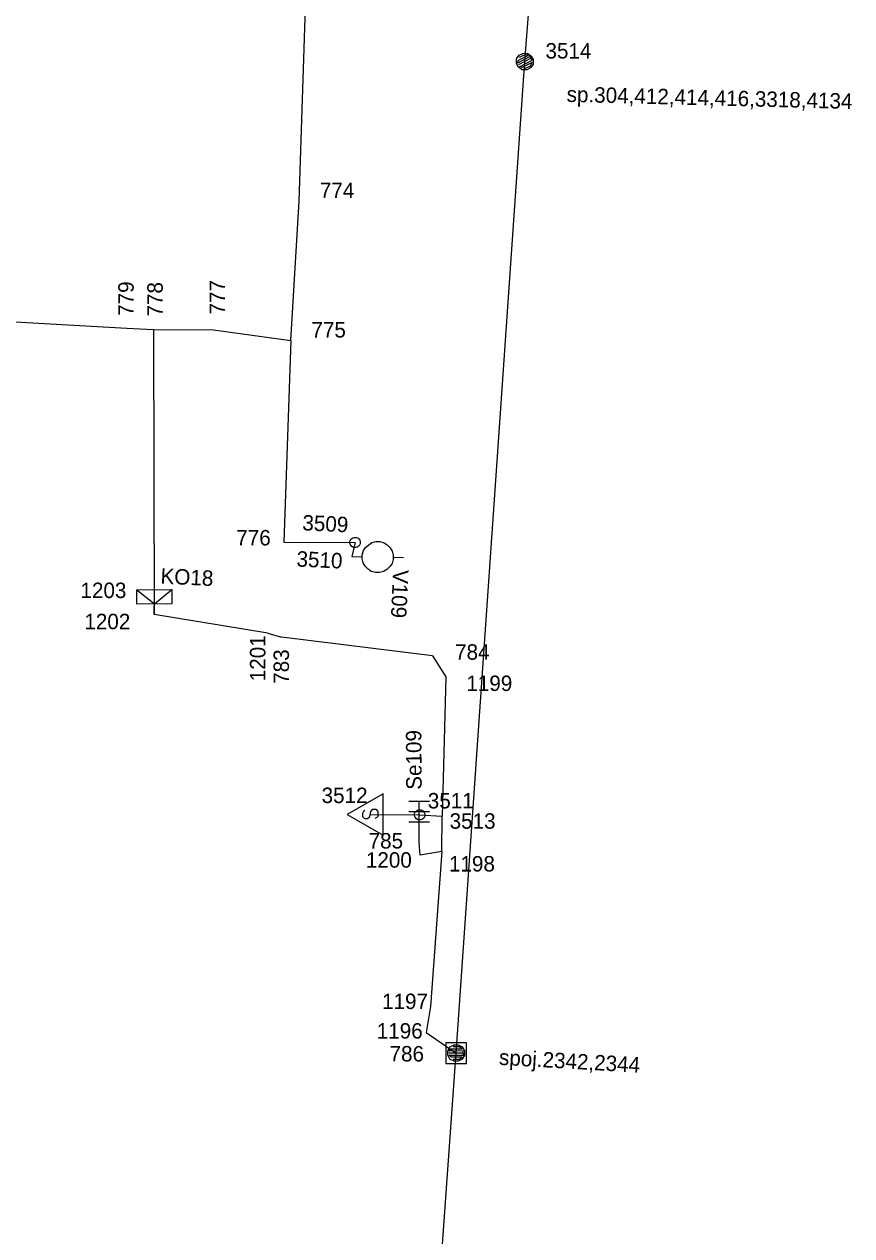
# Model space of a CAD drawing. Extents: x -535557 to -534097, y -1142175 to -1136716.
# Drawn here: x -534443.8 to -534403.6, y -1140906.5 to -1140847.7 of the extents above; entities that cross this region are included whole.
import ezdxf

# ---------------------------------------------------------------- set-up
doc = ezdxf.new("R2010")
doc.units = 0
doc.layers.add('Default', color=7, linetype='Continuous')
doc.layers.add('SS_SZDC', color=7, linetype='Continuous')

# ---------------------------------------------------------------- blocks, each defined once
blk = doc.blocks.new('POINT_DISPLAY')
at = {"layer": 'Default'}
blk.add_line((0, 0), (0, 0), dxfattribs=at)

msp = doc.modelspace()

# ---------------------------------------------------------------- linework, layer by layer
at = {"layer": 'SS_SZDC'}
for p, q in [((-534419.489, -1140849.489), (-534415.739, -1140802.299)), ((-534430.449, -1140856.27), (-534430.119, -1140845.799)), ((-534419.894, -1140849.361), (-534419.762, -1140849.18)), ((-534419.225, -1140849.24), (-534419.846, -1140849.562)), ((-534419.803, -1140849.427), (-534419.315, -1140849.174)), ((-534419.179, -1140849.329), (-534419.8, -1140849.65)), ((-534419.762, -1140849.18), (-534419.585, -1140849.088)), ((-534419.494, -1140849.154), (-534419.761, -1140849.292)), ((-534419.585, -1140849.088), (-534419.361, -1140849.085)), ((-534419.315, -1140849.174), (-534419.494, -1140849.154)), ((-534419.361, -1140849.085), (-534419.18, -1140849.217)), ((-534419.133, -1140849.417), (-534419.225, -1140849.24)), ((-534419.18, -1140849.217), (-534419.088, -1140849.394)), ((-534422.829, -1140897.639), (-534419.489, -1140849.489)), ((-534419.891, -1140849.585), (-534419.894, -1140849.361)), ((-534419.799, -1140849.762), (-534419.891, -1140849.585)), ((-534419.846, -1140849.562), (-534419.803, -1140849.427)), ((-534419.618, -1140849.894), (-534419.799, -1140849.762)), ((-534419.754, -1140849.739), (-534419.133, -1140849.417)), ((-534419.62, -1140849.782), (-534419.754, -1140849.739)), ((-534419.131, -1140849.529), (-534419.62, -1140849.782)), ((-534419.394, -1140849.891), (-534419.618, -1140849.894)), ((-534419.485, -1140849.825), (-534419.218, -1140849.687)), ((-534419.217, -1140849.799), (-534419.394, -1140849.891)), ((-534419.218, -1140849.687), (-534419.131, -1140849.529)), ((-534419.085, -1140849.618), (-534419.217, -1140849.799)), ((-534419.088, -1140849.394), (-534419.085, -1140849.618)), ((-534430.859, -1140863.04), (-534430.449, -1140856.27)), ((-534455.449, -1140861.52), (-534438.819, -1140862.43)), ((-534438.819, -1140862.43), (-534437.529, -1140862.5)), ((-534437.529, -1140862.5), (-534434.609, -1140862.51)), ((-534437.529, -1140862.5), (-534437.5, -1140876.34)), ((-534434.609, -1140862.51), (-534430.859, -1140863.04)), ((-534430.859, -1140863.04), (-534431.199, -1140872.829)), ((-534431.199, -1140872.829), (-534427.739, -1140872.84)), ((-534427.986, -1140872.882), (-534427.985, -1140872.771)), ((-534427.985, -1140872.771), (-534427.94, -1140872.681)), ((-534427.94, -1140872.681), (-534427.85, -1140872.615)), ((-534427.739, -1140872.84), (-534427.89, -1140873.53)), ((-534427.85, -1140872.615), (-534427.782, -1140872.593)), ((-534427.782, -1140872.593), (-534427.671, -1140872.594)), ((-534427.671, -1140872.594), (-534427.581, -1140872.639)), ((-534427.581, -1140872.639), (-534427.515, -1140872.729)), ((-534427.515, -1140872.729), (-534427.493, -1140872.797)), ((-534427.493, -1140872.797), (-534427.494, -1140872.908)), ((-534427.233, -1140873.09), (-534426.929, -1140872.845)), ((-534426.929, -1140872.845), (-534426.728, -1140872.798)), ((-534426.728, -1140872.798), (-534426.528, -1140872.801)), ((-534426.528, -1140872.801), (-534426.329, -1140872.854)), ((-534426.329, -1140872.854), (-534426.18, -1140872.956)), ((-534427.964, -1140872.95), (-534427.986, -1140872.882)), ((-534427.898, -1140873.04), (-534427.964, -1140872.95)), ((-534427.808, -1140873.085), (-534427.898, -1140873.04)), ((-534427.697, -1140873.086), (-534427.808, -1140873.085)), ((-534427.629, -1140873.064), (-534427.697, -1140873.086)), ((-534427.539, -1140872.998), (-534427.629, -1140873.064)), ((-534427.494, -1140872.908), (-534427.539, -1140872.998)), ((-534427.39, -1140873.537), (-534427.388, -1140873.437)), ((-534427.388, -1140873.437), (-534427.335, -1140873.238)), ((-534427.335, -1140873.238), (-534427.233, -1140873.09)), ((-534426.18, -1140872.956), (-534426.033, -1140873.109)), ((-534426.033, -1140873.109), (-534425.935, -1140873.26)), ((-534425.935, -1140873.26), (-534425.888, -1140873.461)), ((-534427.89, -1140873.53), (-534427.39, -1140873.537)), ((-534427.391, -1140873.637), (-534427.39, -1140873.537)), ((-534427.344, -1140873.838), (-534427.391, -1140873.637)), ((-534427.247, -1140873.99), (-534427.344, -1140873.838)), ((-534427.099, -1140874.142), (-534427.247, -1140873.99)), ((-534426.047, -1140874.009), (-534426.199, -1140874.156)), ((-534425.944, -1140873.86), (-534426.047, -1140874.009)), ((-534425.891, -1140873.661), (-534425.944, -1140873.86)), ((-534425.888, -1140873.461), (-534425.891, -1140873.661)), ((-534425.89, -1140873.561), (-534425.39, -1140873.569)), ((-534426.951, -1140874.244), (-534427.099, -1140874.142)), ((-534426.751, -1140874.297), (-534426.951, -1140874.244)), ((-534426.551, -1140874.301), (-534426.751, -1140874.297)), ((-534426.351, -1140874.254), (-534426.551, -1140874.301)), ((-534426.199, -1140874.156), (-534426.351, -1140874.254)), ((-534438.342, -1140875.135), (-534436.642, -1140875.124)), ((-534438.337, -1140875.835), (-534438.342, -1140875.135)), ((-534438.342, -1140875.135), (-534437.487, -1140875.829)), ((-534437.487, -1140875.829), (-534436.642, -1140875.124)), ((-534436.642, -1140875.124), (-534436.637, -1140875.824)), ((-534437.5, -1140876.34), (-534437.489, -1140875.479)), ((-534436.637, -1140875.824), (-534438.337, -1140875.835)), ((-534431.979, -1140877.25), (-534437.5, -1140876.34)), ((-534431.979, -1140877.25), (-534431.31, -1140877.44)), ((-534423.97, -1140878.34), (-534431.31, -1140877.44)), ((-534423.97, -1140878.34), (-534423.329, -1140879.36)), ((-534423.329, -1140879.36), (-534423.5, -1140886.129)), ((-534426.379, -1140885.049), (-534428.129, -1140886.049)), ((-534426.379, -1140887.049), (-534426.379, -1140885.049)), ((-534426.979, -1140885.899), (-534426.879, -1140885.799)), ((-534426.879, -1140885.799), (-534426.729, -1140885.799)), ((-534426.729, -1140885.799), (-534426.629, -1140885.899)), ((-534425.13, -1140885.409), (-534424.13, -1140885.409)), ((-534424.63, -1140887.409), (-534424.63, -1140885.409)), ((-534428.129, -1140886.049), (-534426.379, -1140887.049)), ((-534427.329, -1140885.899), (-534427.379, -1140885.999)), ((-534427.379, -1140885.999), (-534427.379, -1140886.149)), ((-534427.379, -1140886.149), (-534427.279, -1140886.249)), ((-534427.279, -1140885.849), (-534427.329, -1140885.899)), ((-534427.279, -1140886.249), (-534427.129, -1140886.249)), ((-534427.129, -1140886.249), (-534427.029, -1140886.149)), ((-534427.029, -1140886.149), (-534426.979, -1140885.899)), ((-534426.979, -1140886.049), (-534424.6, -1140886.069)), ((-534426.679, -1140886.199), (-534426.779, -1140886.249)), ((-534426.629, -1140886.149), (-534426.679, -1140886.199)), ((-534426.629, -1140885.899), (-534426.629, -1140886.149)), ((-534425.13, -1140885.909), (-534424.13, -1140885.909)), ((-534424.846, -1140886.112), (-534424.845, -1140886.001)), ((-534424.824, -1140886.18), (-534424.846, -1140886.112)), ((-534424.845, -1140886.001), (-534424.8, -1140885.911)), ((-534424.758, -1140886.27), (-534424.824, -1140886.18)), ((-534424.8, -1140885.911), (-534424.71, -1140885.845)), ((-534424.668, -1140886.315), (-534424.758, -1140886.27)), ((-534424.71, -1140885.845), (-534424.642, -1140885.823)), ((-534424.557, -1140886.316), (-534424.668, -1140886.315)), ((-534424.642, -1140885.823), (-534424.531, -1140885.824)), ((-534424.6, -1140886.069), (-534423.5, -1140886.129)), ((-534424.489, -1140886.294), (-534424.557, -1140886.316)), ((-534424.531, -1140885.824), (-534424.441, -1140885.869)), ((-534424.399, -1140886.228), (-534424.489, -1140886.294)), ((-534424.441, -1140885.869), (-534424.375, -1140885.959)), ((-534424.354, -1140886.138), (-534424.399, -1140886.228)), ((-534424.375, -1140885.959), (-534424.353, -1140886.027)), ((-534424.353, -1140886.027), (-534424.354, -1140886.138)), ((-534423.52, -1140887.85), (-534423.5, -1140886.129)), ((-534425.13, -1140886.409), (-534424.13, -1140886.409)), ((-534424.579, -1140888.02), (-534424.63, -1140887.409)), ((-534423.52, -1140887.85), (-534424.579, -1140888.02)), ((-534423.52, -1140887.85), (-534424.079, -1140895.379)), ((-534424.079, -1140895.379), (-534424.289, -1140896.639)), ((-534424.289, -1140896.639), (-534422.829, -1140897.639)), ((-534422.329, -1140897.139), (-534423.329, -1140897.139)), ((-534423.329, -1140897.139), (-534423.329, -1140898.139)), ((-534423.23, -1140897.542), (-534423.131, -1140897.341)), ((-534423.229, -1140897.742), (-534423.23, -1140897.542)), ((-534423.18, -1140897.542), (-534423.081, -1140897.441)), ((-534422.48, -1140897.537), (-534423.18, -1140897.542)), ((-534423.131, -1140897.341), (-534422.932, -1140897.24)), ((-534423.081, -1140897.441), (-534422.531, -1140897.438)), ((-534422.681, -1140897.339), (-534422.981, -1140897.34)), ((-534422.932, -1140897.24), (-534422.732, -1140897.239)), ((-534422.732, -1140897.239), (-534422.531, -1140897.338)), ((-534422.531, -1140897.438), (-534422.681, -1140897.339)), ((-534422.531, -1140897.338), (-534422.43, -1140897.537)), ((-534422.479, -1140897.737), (-534422.48, -1140897.537)), ((-534422.43, -1140897.537), (-534422.429, -1140897.737)), ((-534422.329, -1140898.139), (-534422.329, -1140897.139)), ((-534426.18, -1140944.899), (-534422.829, -1140897.639)), ((-534423.329, -1140898.139), (-534422.329, -1140898.139)), ((-534423.128, -1140897.941), (-534423.229, -1140897.742)), ((-534422.48, -1140897.637), (-534423.179, -1140897.642)), ((-534423.179, -1140897.742), (-534422.479, -1140897.737)), ((-534423.078, -1140897.841), (-534423.179, -1140897.742)), ((-534422.927, -1140898.04), (-534423.128, -1140897.941)), ((-534422.528, -1140897.838), (-534423.078, -1140897.841)), ((-534422.978, -1140897.94), (-534422.678, -1140897.939)), ((-534422.727, -1140898.039), (-534422.927, -1140898.04)), ((-534422.528, -1140897.938), (-534422.727, -1140898.039)), ((-534422.678, -1140897.939), (-534422.528, -1140897.838)), ((-534422.429, -1140897.737), (-534422.528, -1140897.938))]:
    msp.add_line(p, q, dxfattribs=at)

# ---------------------------------------------------------------- block references
for p in [(-534419.489, -1140849.489), (-534430.449, -1140856.27), (-534438.819, -1140862.43), (-534437.529, -1140862.5), (-534434.609, -1140862.51), (-534430.859, -1140863.04), (-534431.199, -1140872.829), (-534427.739, -1140872.84), (-534427.739, -1140872.84), (-534427.89, -1140873.53), (-534437.489, -1140875.479), (-534437.5, -1140876.34), (-534431.979, -1140877.25), (-534431.31, -1140877.44), (-534423.97, -1140878.34), (-534423.329, -1140879.36), (-534426.979, -1140886.049), (-534424.6, -1140886.069), (-534424.6, -1140886.069), (-534423.5, -1140886.129), (-534424.63, -1140887.409), (-534424.579, -1140888.02), (-534423.52, -1140887.85), (-534424.079, -1140895.379), (-534424.289, -1140896.639), (-534422.829, -1140897.639)]:
    msp.add_blockref('POINT_DISPLAY', p, dxfattribs=at)

# ---------------------------------------------------------------- texts
for s, p in [('3514', (-534418.489, -1140849.339)), ('774', (-534429.449, -1140856.12)), ('775', (-534429.859, -1140862.89)), ('776', (-534433.509, -1140872.986)), ('1203', (-534441.078, -1140875.542)), ('1202', (-534440.889, -1140877.055)), ('784', (-534422.88, -1140878.536)), ('1199', (-534422.332, -1140880.055)), ('3512', (-534429.363, -1140885.497)), ('3511', (-534424.205, -1140885.758)), ('3513', (-534423.144, -1140886.744)), ('785', (-534427.08, -1140887.705)), ('1200', (-534427.213, -1140888.635)), ('1198', (-534423.176, -1140888.821)), ('1197', (-534426.427, -1140895.501)), ('1196', (-534426.684, -1140896.935)), ('786', (-534426.063, -1140898.047))]:
    msp.add_text(s, height=0.75, dxfattribs=at).set_placement(p)
for s, height, rotation, p in [('sp.304,412,414,416,3318,4134', 0.74999, 358.57563, (-534417.468, -1140851.443)), ('779', 0.75, 90, (-534438.492, -1140861.837)), ('778', 0.75, 90, (-534437.081, -1140861.87)), ('777', 0.75, 90, (-534434.056, -1140861.77)), ('3509', 0.75, 357.3, (-534430.313, -1140872.249)), ('3510', 0.75, 357.3, (-534430.597, -1140874.007)), ('KO18', 0.75, 357.3, (-534437.203, -1140874.839)), ('V109', 0.75, 267.3, (-534425.889, -1140874.155)), ('1201', 0.75, 90, (-534432.095, -1140879.582)), ('783', 0.75, 90, (-534430.949, -1140879.706)), ('Se109', 0.75, 90.37563, (-534424.501, -1140884.849)), ('spoj.2342,2344', 0.74999, 356.77563, (-534420.762, -1140898.207))]:
    msp.add_text(s, height=height, rotation=rotation, dxfattribs=at).set_placement(p)

doc.saveas('drawing.dxf')
